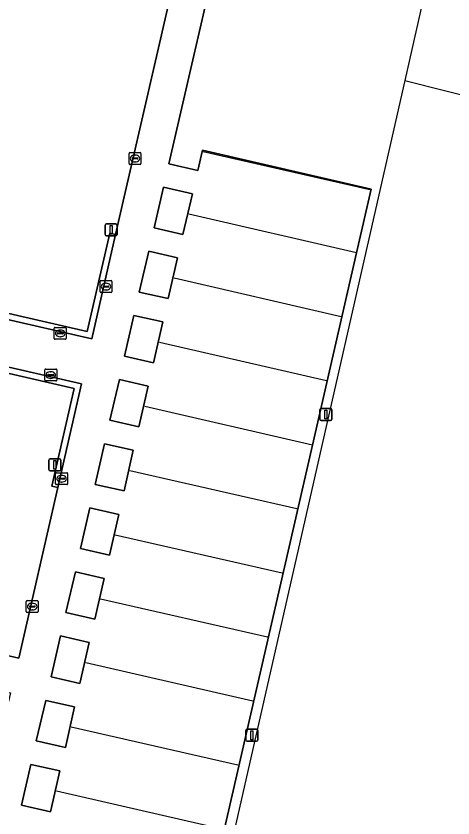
# Model space of a CAD drawing. Extents: x 161771 to 163125, y 382475 to 383179.
# Drawn here: x 162880.6 to 162917.2, y 382547.5 to 382614.7 of the extents above; entities that cross this region are included whole.
import ezdxf

# ---------------------------------------------------------------- set-up
doc = ezdxf.new("R2010")
doc.units = 0
for name, color, linetype in [('IMGEO_Groenvoorziening', 7, 'Continuous'), ('IMGEO_Hek', 7, 'Continuous'), ('IMGEO_Kolk', 7, 'Continuous'), ('IMGEO_Lichtmast', 7, 'Continuous'), ('IMGEO_Muur', 7, 'Continuous'), ('IMGEO_Terreindeel_gesloten', 7, 'Continuous'), ('IMGEO_Voetpad_open', 7, 'Continuous')]:
    doc.layers.add(name, color=color, linetype=linetype)

msp = doc.modelspace()

# ---------------------------------------------------------------- linework, layer by layer
at = {"layer": 'IMGEO_Groenvoorziening'}
for points in [[(162894.525, 382620.54), (162869.495, 382626.322), (162868.596, 382622.44), (162868.109, 382622.552), (162867.213, 382618.681), (162867.7, 382618.568), (162866.805, 382614.701), (162866.318, 382614.814), (162865.449, 382611.06), (162865.936, 382610.947), (162865.038, 382607.071), (162864.551, 382607.183), (162863.689, 382603.458), (162864.176, 382603.345), (162863.24, 382599.302), (162864.95, 382598.903), (162864.7, 382597.835), (162865.187, 382597.722), (162864.171, 382593.383), (162886.585, 382588.248), (162888.478, 382596.478), (162888.965, 382596.365)], [(162892.972, 382600.338), (162892.181, 382596.927), (162894.605, 382596.369), (162895.406, 382599.782)], [(162891.734, 382594.98), (162890.942, 382591.553), (162893.371, 382591.006), (162894.158, 382594.42)], [(162890.489, 382589.603), (162889.718, 382586.181), (162892.142, 382585.637), (162892.921, 382589.048)], [(162885.499, 382583.483), (162863.073, 382588.634), (162862.036, 382584.111), (162861.649, 382584.213), (162861.422, 382583.221), (162859.619, 382583.645), (162858.724, 382579.763), (162858.237, 382579.878), (162857.626, 382577.226), (162858.112, 382577.112), (162857.218, 382573.235), (162856.732, 382573.35), (162856.128, 382570.731), (162856.614, 382570.616), (162855.719, 382566.735), (162880.84, 382560.897), (162884.109, 382575.172), (162883.624, 382575.295)], [(162889.279, 382584.226), (162888.482, 382580.814), (162890.907, 382580.251), (162891.69, 382583.674)], [(162888.036, 382578.848), (162887.25, 382575.427), (162889.669, 382574.899), (162890.434, 382578.301)], [(162886.798, 382573.474), (162886.01, 382570.077), (162888.445, 382569.512), (162889.237, 382572.925)], [(162887.998, 382567.563), (162885.587, 382568.113), (162884.795, 382564.699), (162887.208, 382564.155)], [(162884.34, 382562.75), (162883.551, 382559.326), (162885.97, 382558.772), (162886.751, 382562.196)], [(162883.107, 382557.348), (162882.298, 382553.966), (162884.75, 382553.402), (162885.528, 382556.82)], [(162881.86, 382551.991), (162881.087, 382548.57), (162883.508, 382548.026), (162884.293, 382551.452)]]:
    msp.add_lwpolyline(points, close=True, dxfattribs=at)
at = {"layer": 'IMGEO_Hek'}
for points in [[(162916.987, 382626.125), (162913.203, 382609.271)], [(162913.203, 382609.271), (162894.533, 382527.236)], [(162913.203, 382609.271), (162975.723, 382593.518)], [(162910.277, 382600.107), (162896.3, 382603.313)], [(162909.148, 382594.845), (162895.11, 382598.066)], [(162907.854, 382589.477), (162893.864, 382592.706)], [(162906.63, 382584.116), (162892.627, 382587.316)], [(162905.453, 382578.727), (162891.402, 382581.959)], [(162904.148, 382573.39), (162890.159, 382576.591)], [(162902.917, 382567.993), (162888.92, 382571.198)], [(162901.703, 382562.639), (162887.705, 382565.837)], [(162900.45, 382557.291), (162886.464, 382560.489)], [(162899.213, 382551.914), (162885.225, 382555.111)], [(162897.995, 382546.54), (162884, 382549.739)]]:
    msp.add_lwpolyline(points, dxfattribs=at)
at = {"layer": 'IMGEO_Kolk'}
for p, q in [((162890.086, 382602.318), (162890.086, 382603.17)), ((162890.161, 382603.244), (162891.013, 382603.244)), ((162890.574, 382603.024), (162890.599, 382603.024)), ((162891.087, 382603.17), (162891.087, 382602.318)), ((162891.013, 382602.244), (162890.161, 382602.244)), ((162890.345, 382602.738), (162890.345, 382602.75)), ((162890.783, 382602.701), (162890.385, 382602.701)), ((162890.388, 382602.787), (162890.786, 382602.787)), ((162890.597, 382602.464), (162890.572, 382602.464)), ((162890.829, 382602.75), (162890.829, 382602.738)), ((162887.658, 382591.587), (162887.658, 382592.439)), ((162887.733, 382592.513), (162888.585, 382592.513)), ((162888.146, 382592.293), (162888.171, 382592.293)), ((162888.659, 382592.439), (162888.659, 382591.587)), ((162888.585, 382591.513), (162887.733, 382591.513)), ((162887.917, 382592.007), (162887.917, 382592.019)), ((162888.355, 382591.97), (162887.957, 382591.97)), ((162887.96, 382592.056), (162888.358, 382592.056)), ((162888.169, 382591.733), (162888.144, 382591.733)), ((162888.401, 382592.019), (162888.401, 382592.007)), ((162883.825, 382587.67), (162883.825, 382588.522)), ((162883.9, 382588.596), (162884.752, 382588.596)), ((162884.084, 382588.09), (162884.084, 382588.102)), ((162884.127, 382588.139), (162884.525, 382588.139)), ((162884.313, 382588.376), (162884.338, 382588.376)), ((162884.568, 382588.102), (162884.568, 382588.09)), ((162884.826, 382588.522), (162884.826, 382587.67)), ((162884.752, 382587.596), (162883.9, 382587.596)), ((162884.522, 382588.053), (162884.124, 382588.053)), ((162884.336, 382587.816), (162884.311, 382587.816)), ((162883.03, 382584.179), (162883.03, 382585.031)), ((162883.105, 382585.105), (162883.957, 382585.105)), ((162883.518, 382584.885), (162883.543, 382584.885)), ((162884.031, 382585.031), (162884.031, 382584.179)), ((162883.957, 382584.105), (162883.105, 382584.105)), ((162883.289, 382584.599), (162883.289, 382584.611)), ((162883.727, 382584.562), (162883.329, 382584.562)), ((162883.332, 382584.648), (162883.73, 382584.648)), ((162883.541, 382584.325), (162883.516, 382584.325)), ((162883.773, 382584.611), (162883.773, 382584.599)), ((162883.938, 382575.496), (162883.938, 382576.348)), ((162884.013, 382576.422), (162884.865, 382576.422)), ((162884.426, 382576.202), (162884.451, 382576.202)), ((162884.939, 382576.348), (162884.939, 382575.496)), ((162884.865, 382575.422), (162884.013, 382575.422)), ((162884.197, 382575.916), (162884.197, 382575.928)), ((162884.635, 382575.879), (162884.237, 382575.879)), ((162884.24, 382575.965), (162884.638, 382575.965)), ((162884.449, 382575.642), (162884.424, 382575.642)), ((162884.681, 382575.928), (162884.681, 382575.916)), ((162881.479, 382564.784), (162881.479, 382565.636)), ((162881.554, 382565.71), (162882.406, 382565.71)), ((162881.781, 382565.253), (162882.179, 382565.253)), ((162881.967, 382565.49), (162881.992, 382565.49)), ((162882.48, 382565.636), (162882.48, 382564.784)), ((162882.406, 382564.71), (162881.554, 382564.71)), ((162881.738, 382565.204), (162881.738, 382565.216)), ((162882.176, 382565.167), (162881.778, 382565.167)), ((162881.99, 382564.93), (162881.965, 382564.93)), ((162882.222, 382565.216), (162882.222, 382565.204))]:
    msp.add_line(p, q, dxfattribs=at)
for points in [[(162890.086, 382602.318), (162890.086, 382603.17)], [(162890.161, 382603.244), (162891.013, 382603.244)], [(162891.087, 382603.17), (162891.087, 382602.318)], [(162891.013, 382602.244), (162890.161, 382602.244)], [(162887.658, 382591.587), (162887.658, 382592.439)], [(162887.733, 382592.513), (162888.585, 382592.513)], [(162888.659, 382592.439), (162888.659, 382591.587)], [(162888.585, 382591.513), (162887.733, 382591.513)], [(162883.825, 382587.67), (162883.825, 382588.522)], [(162883.9, 382588.596), (162884.752, 382588.596)], [(162884.826, 382588.522), (162884.826, 382587.67)], [(162884.752, 382587.596), (162883.9, 382587.596)], [(162883.03, 382584.179), (162883.03, 382585.031)], [(162883.105, 382585.105), (162883.957, 382585.105)], [(162884.031, 382585.031), (162884.031, 382584.179)], [(162883.957, 382584.105), (162883.105, 382584.105)], [(162883.938, 382575.496), (162883.938, 382576.348)], [(162884.013, 382576.422), (162884.865, 382576.422)], [(162884.939, 382576.348), (162884.939, 382575.496)], [(162884.865, 382575.422), (162884.013, 382575.422)], [(162881.479, 382564.784), (162881.479, 382565.636)], [(162881.554, 382565.71), (162882.406, 382565.71)], [(162882.48, 382565.636), (162882.48, 382564.784)], [(162882.406, 382564.71), (162881.554, 382564.71)]]:
    msp.add_lwpolyline(points, dxfattribs=at)
for centre, radius, start, end in [((162890.163, 382603.168), 0.0765, 91.55205, 178.44795), ((162890.163, 382603.168), 0.0765, 91.55205, 178.44795), ((162891.011, 382603.168), 0.0765, 1.55205, 88.44795), ((162891.011, 382603.168), 0.0765, 1.55205, 88.44795), ((162890.163, 382602.32), 0.0765, 181.55205, 268.44795), ((162890.163, 382602.32), 0.0765, 181.55205, 268.44795), ((162890.385, 382602.747), 0.0403, 85.87752, 175.75265), ((162890.382, 382602.737), 0.0366, 178.93798, 274.71019), ((162890.786, 382602.744), 0.043, 264.86636, 352.45326), ((162890.79, 382602.749), 0.0386, 1.73085, 96.63898), ((162891.011, 382602.32), 0.0765, 271.55205, 358.44795), ((162891.011, 382602.32), 0.0765, 271.55205, 358.44795), ((162887.735, 382592.437), 0.0765, 91.55205, 178.44795), ((162887.735, 382592.437), 0.0765, 91.55205, 178.44795), ((162888.583, 382592.437), 0.0765, 1.55205, 88.44795), ((162888.583, 382592.437), 0.0765, 1.55205, 88.44795), ((162887.735, 382591.589), 0.0765, 181.55205, 268.44795), ((162887.735, 382591.589), 0.0765, 181.55205, 268.44795), ((162887.957, 382592.016), 0.0403, 85.87752, 175.75265), ((162887.954, 382592.006), 0.0366, 178.93798, 274.71019), ((162888.358, 382592.013), 0.043, 264.86636, 352.45326), ((162888.362, 382592.018), 0.0386, 1.73085, 96.63898), ((162888.583, 382591.589), 0.0765, 271.55205, 358.44795), ((162888.583, 382591.589), 0.0765, 271.55205, 358.44795), ((162883.902, 382588.52), 0.0765, 91.55205, 178.44795), ((162883.902, 382588.52), 0.0765, 91.55205, 178.44795), ((162884.124, 382588.099), 0.0403, 85.87752, 175.75265), ((162884.529, 382588.101), 0.0386, 1.73085, 96.63898), ((162884.75, 382588.52), 0.0765, 1.55205, 88.44795), ((162884.75, 382588.52), 0.0765, 1.55205, 88.44795), ((162883.902, 382587.672), 0.0765, 181.55205, 268.44795), ((162883.902, 382587.672), 0.0765, 181.55205, 268.44795), ((162884.121, 382588.089), 0.0366, 178.93798, 274.71019), ((162884.525, 382588.096), 0.043, 264.86636, 352.45326), ((162884.75, 382587.672), 0.0765, 271.55205, 358.44795), ((162884.75, 382587.672), 0.0765, 271.55205, 358.44795), ((162883.107, 382585.029), 0.0765, 91.55205, 178.44795), ((162883.107, 382585.029), 0.0765, 91.55205, 178.44795), ((162883.955, 382585.029), 0.0765, 1.55205, 88.44795), ((162883.955, 382585.029), 0.0765, 1.55205, 88.44795), ((162883.107, 382584.181), 0.0765, 181.55205, 268.44795), ((162883.107, 382584.181), 0.0765, 181.55205, 268.44795), ((162883.329, 382584.608), 0.0403, 85.87752, 175.75265), ((162883.326, 382584.598), 0.0366, 178.93798, 274.71019), ((162883.73, 382584.605), 0.043, 264.86636, 352.45326), ((162883.734, 382584.61), 0.0386, 1.73085, 96.63898), ((162883.955, 382584.181), 0.0765, 271.55205, 358.44795), ((162883.955, 382584.181), 0.0765, 271.55205, 358.44795), ((162884.015, 382576.346), 0.0765, 91.55205, 178.44795), ((162884.015, 382576.346), 0.0765, 91.55205, 178.44795), ((162884.863, 382576.346), 0.0765, 1.55205, 88.44795), ((162884.863, 382576.346), 0.0765, 1.55205, 88.44795), ((162884.015, 382575.498), 0.0765, 181.55205, 268.44795), ((162884.015, 382575.498), 0.0765, 181.55205, 268.44795), ((162884.237, 382575.925), 0.0403, 85.87752, 175.75265), ((162884.234, 382575.915), 0.0366, 178.93798, 274.71019), ((162884.638, 382575.922), 0.043, 264.86636, 352.45326), ((162884.642, 382575.927), 0.0386, 1.73085, 96.63898), ((162884.863, 382575.498), 0.0765, 271.55205, 358.44795), ((162884.863, 382575.498), 0.0765, 271.55205, 358.44795), ((162881.556, 382565.634), 0.0765, 91.55205, 178.44795), ((162881.556, 382565.634), 0.0765, 91.55205, 178.44795), ((162881.778, 382565.213), 0.0403, 85.87752, 175.75265), ((162882.183, 382565.215), 0.0386, 1.73085, 96.63898), ((162882.404, 382565.634), 0.0765, 1.55205, 88.44795), ((162882.404, 382565.634), 0.0765, 1.55205, 88.44795), ((162881.556, 382564.786), 0.0765, 181.55205, 268.44795), ((162881.556, 382564.786), 0.0765, 181.55205, 268.44795), ((162881.775, 382565.203), 0.0366, 178.93798, 274.71019), ((162882.179, 382565.21), 0.043, 264.86636, 352.45326), ((162882.404, 382564.786), 0.0765, 271.55205, 358.44795), ((162882.404, 382564.786), 0.0765, 271.55205, 358.44795)]:
    msp.add_arc(centre, radius, start, end, dxfattribs=at)
for centre, major_axis, ratio, start_param, end_param in [((162890.573, 382602.744), (-0.387, 0.002), 0.722429, 4.712389, 7.853982), ((162890.598, 382602.744), (-0.39, 0.002), 0.717154, 1.570796, 4.712389), ((162888.145, 382592.013), (-0.387, 0.002), 0.722429, 4.712389, 7.853982), ((162888.17, 382592.013), (-0.39, 0.002), 0.717154, 1.570796, 4.712389), ((162884.312, 382588.096), (-0.387, 0.002), 0.722429, 4.712389, 7.853982), ((162884.337, 382588.096), (-0.39, 0.002), 0.717154, 1.570796, 4.712389), ((162883.517, 382584.605), (-0.387, 0.002), 0.722429, 4.712389, 7.853982), ((162883.542, 382584.605), (-0.39, 0.002), 0.717154, 1.570796, 4.712389), ((162884.425, 382575.922), (-0.387, 0.002), 0.722429, 4.712389, 7.853982), ((162884.45, 382575.922), (-0.39, 0.002), 0.717154, 1.570796, 4.712389), ((162881.966, 382565.21), (-0.387, 0.002), 0.722429, 4.712389, 7.853982), ((162881.991, 382565.21), (-0.39, 0.002), 0.717154, 1.570796, 4.712389)]:
    msp.add_ellipse(centre, major_axis=major_axis, ratio=ratio, start_param=start_param, end_param=end_param, dxfattribs=at)
at = {"layer": 'IMGEO_Lichtmast'}
for p, q in [((162888.09, 382596.367), (162888.09, 382597.167)), ((162888.09, 382597.167), (162888.09, 382596.367)), ((162888.19, 382597.267), (162888.98, 382597.267)), ((162888.98, 382597.267), (162888.19, 382597.267)), ((162889.08, 382597.167), (162889.08, 382596.367)), ((162889.08, 382596.367), (162889.08, 382597.167)), ((162888.98, 382596.267), (162888.19, 382596.267)), ((162888.19, 382596.267), (162888.98, 382596.267)), ((162906.081, 382580.896), (162906.081, 382581.696)), ((162906.081, 382581.696), (162906.081, 382580.896)), ((162906.181, 382581.796), (162906.971, 382581.796)), ((162906.971, 382581.796), (162906.181, 382581.796)), ((162907.071, 382581.696), (162907.071, 382580.896)), ((162907.071, 382580.896), (162907.071, 382581.696)), ((162906.971, 382580.796), (162906.181, 382580.796)), ((162906.181, 382580.796), (162906.971, 382580.796)), ((162883.372, 382576.682), (162883.372, 382577.482)), ((162883.372, 382577.482), (162883.372, 382576.682)), ((162883.472, 382577.582), (162884.262, 382577.582)), ((162884.262, 382577.582), (162883.472, 382577.582)), ((162884.362, 382577.482), (162884.362, 382576.682)), ((162884.362, 382576.682), (162884.362, 382577.482)), ((162884.262, 382576.582), (162883.472, 382576.582)), ((162883.472, 382576.582), (162884.262, 382576.582)), ((162899.88, 382554.031), (162899.88, 382554.831)), ((162899.88, 382554.831), (162899.88, 382554.031)), ((162899.98, 382554.931), (162900.77, 382554.931)), ((162900.77, 382554.931), (162899.98, 382554.931)), ((162900.87, 382554.831), (162900.87, 382554.031)), ((162900.87, 382554.031), (162900.87, 382554.831)), ((162900.77, 382553.931), (162899.98, 382553.931)), ((162899.98, 382553.931), (162900.77, 382553.931))]:
    msp.add_line(p, q, dxfattribs=at)
for points in [[(162888.51, 382597.142), (162888.66, 382597.142), (162888.66, 382596.392), (162888.51, 382596.392), (162888.51, 382597.142)], [(162906.501, 382581.671), (162906.651, 382581.671), (162906.651, 382580.921), (162906.501, 382580.921), (162906.501, 382581.671)], [(162883.792, 382577.457), (162883.942, 382577.457), (162883.942, 382576.707), (162883.792, 382576.707), (162883.792, 382577.457)], [(162900.3, 382554.806), (162900.45, 382554.806), (162900.45, 382554.056), (162900.3, 382554.056), (162900.3, 382554.806)]]:
    msp.add_lwpolyline(points, dxfattribs=at)
for centre, start, end in [((162888.19, 382597.167), 90, 180), ((162888.19, 382597.167), 90, 180), ((162888.98, 382597.167), 0, 90), ((162888.98, 382597.167), 360, 90), ((162888.19, 382596.367), 180, 270), ((162888.19, 382596.367), 180, 270), ((162888.98, 382596.367), 270, 0), ((162888.98, 382596.367), 270, 0), ((162906.181, 382581.696), 90, 180), ((162906.181, 382581.696), 90, 180), ((162906.971, 382581.696), 0, 90), ((162906.971, 382581.696), 360, 90), ((162906.181, 382580.896), 180, 270), ((162906.181, 382580.896), 180, 270), ((162906.971, 382580.896), 270, 0), ((162906.971, 382580.896), 270, 0), ((162883.472, 382577.482), 90, 180), ((162883.472, 382577.482), 90, 180), ((162884.262, 382577.482), 0, 90), ((162884.262, 382577.482), 360, 90), ((162883.472, 382576.682), 180, 270), ((162883.472, 382576.682), 180, 270), ((162884.262, 382576.682), 270, 0), ((162884.262, 382576.682), 270, 0), ((162899.98, 382554.831), 90, 180), ((162899.98, 382554.831), 90, 180), ((162900.77, 382554.831), 0, 90), ((162900.77, 382554.831), 360, 90), ((162899.98, 382554.031), 180, 270), ((162899.98, 382554.031), 180, 270), ((162900.77, 382554.031), 270, 0), ((162900.77, 382554.031), 270, 0)]:
    msp.add_arc(centre, 0.1, start, end, dxfattribs=at)
at = {"layer": 'IMGEO_Muur'}
for points in [[(162864.171, 382593.383), (162865.187, 382597.722), (162864.7, 382597.835), (162863.57, 382593.008), (162886.96, 382587.649), (162888.965, 382596.365), (162888.478, 382596.478), (162886.585, 382588.248)], [(162862.698, 382589.233), (162861.552, 382584.239), (162861.649, 382584.213), (162862.036, 382584.111), (162863.073, 382588.634), (162885.499, 382583.483), (162883.624, 382575.295), (162884.109, 382575.172), (162886.098, 382583.858)]]:
    msp.add_lwpolyline(points, close=True, dxfattribs=at)
at = {"layer": 'IMGEO_Terreindeel_gesloten'}
msp.add_lwpolyline([(162902.203, 382640.3), (162893.416, 382602.291), (162895.849, 382601.727), (162896.244, 382603.431), (162910.373, 382600.187), (162909.148, 382594.845), (162905.453, 382578.727), (162895.606, 382535.78), (162893.695, 382527.443), (162894.533, 382527.236), (162910.319, 382523.343), (162909.479, 382520.256), (162926.127, 382516.218), (162926.943, 382519.244), (162961.224, 382510.791), (162964.424, 382506.837), (162978.302, 382503.438), (162977.924, 382504.93), (162977.813, 382506.03), (162977.964, 382506.663)], dxfattribs=at)
at = {"layer": 'IMGEO_Voetpad_open'}
msp.add_lwpolyline([(162815.824, 382572.887), (162851.422, 382564.632), (162854.648, 382563.886), (162880.148, 382557.99), (162880.036, 382557.503), (162876.52, 382542.154), (162873.579, 382529.356), (162873.507, 382529.043), (162876.444, 382528.332), (162876.688, 382529.4), (162879.393, 382541.233), (162881.815, 382540.689), (162881.41, 382538.968), (162882.616, 382538.695), (162895.606, 382535.78), (162905.453, 382578.727), (162909.148, 382594.845), (162910.373, 382600.187), (162896.244, 382603.431), (162895.849, 382601.727), (162893.416, 382602.291), (162902.203, 382640.3)], dxfattribs=at)
for points in [[(162863.689, 382603.458), (162864.551, 382607.183), (162865.449, 382611.06), (162866.318, 382614.814), (162867.213, 382618.681), (162868.109, 382622.552), (162869.008, 382626.435), (162869.495, 382626.322), (162894.525, 382620.54), (162888.965, 382596.365), (162886.96, 382587.649), (162863.57, 382593.008), (162864.7, 382597.835), (162864.95, 382598.903), (162863.24, 382599.302), (162862.753, 382599.416)], [(162892.972, 382600.338), (162895.406, 382599.782), (162894.605, 382596.369), (162892.181, 382596.927)], [(162891.734, 382594.98), (162894.158, 382594.42), (162893.371, 382591.006), (162890.942, 382591.553)], [(162890.489, 382589.603), (162892.921, 382589.048), (162892.142, 382585.637), (162889.718, 382586.181)], [(162861.649, 382584.213), (162861.552, 382584.239), (162862.698, 382589.233), (162886.098, 382583.858), (162884.109, 382575.172), (162880.84, 382560.897), (162855.719, 382566.735), (162855.232, 382566.848), (162856.128, 382570.731), (162856.732, 382573.35), (162857.626, 382577.226), (162858.237, 382579.878), (162859.132, 382583.759), (162859.619, 382583.645), (162861.422, 382583.221)], [(162889.279, 382584.226), (162891.69, 382583.674), (162890.907, 382580.251), (162888.482, 382580.814)], [(162888.036, 382578.848), (162890.434, 382578.301), (162889.669, 382574.899), (162887.25, 382575.427)], [(162886.798, 382573.474), (162889.237, 382572.925), (162888.445, 382569.512), (162886.01, 382570.077)], [(162887.998, 382567.563), (162887.208, 382564.155), (162884.795, 382564.699), (162885.587, 382568.113)], [(162884.34, 382562.75), (162886.751, 382562.196), (162885.97, 382558.772), (162883.551, 382559.326)], [(162883.107, 382557.348), (162885.528, 382556.82), (162884.75, 382553.402), (162882.298, 382553.966)], [(162881.86, 382551.991), (162884.293, 382551.452), (162883.508, 382548.026), (162881.087, 382548.57)]]:
    msp.add_lwpolyline(points, close=True, dxfattribs=at)

doc.saveas('drawing.dxf')
